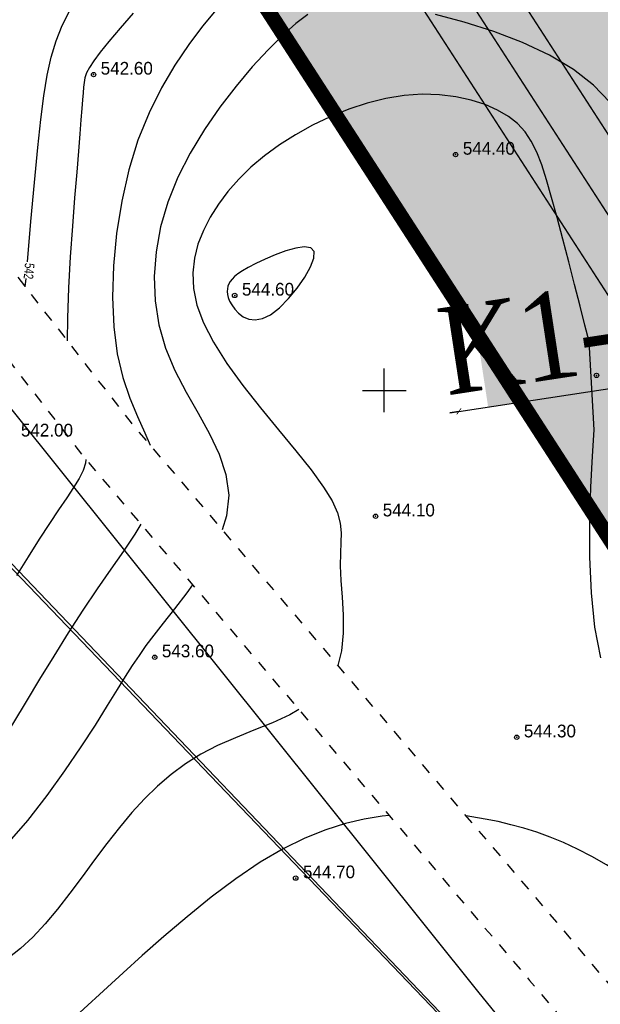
# Model space of a CAD drawing. Extents: x 0 to 362422, y 0 to 4201735.
# Tile 349 of 656: x 360175 to 360215, y 4200508 to 4200575. Entities that reach past the tile are written whole.
import ezdxf
from ezdxf import colors
from ezdxf.entities.mleader import LeaderData, LeaderLine
from ezdxf.math import Vec2, Vec3

# ---------------------------------------------------------------- set-up
doc = ezdxf.new("R2010")
doc.units = 0
doc.header["$LTSCALE"] = 0.5
doc.header["$MEASUREMENT"] = 0
doc.header["$PDMODE"] = 32
doc.header["$PDSIZE"] = 0.3
for name, pattern in [('CONTI', [0]), ('GOST2.303 6', [12, 8, -1.5, 1, -1.5]), ('STRIH_1', [3, 2, -1]), ('Д_ТРОТ_ТРУБА', [3, 1.5, -1.5])]:
    doc.linetypes.add(name, pattern=pattern)
for name, color, linetype in [('(004) Точки рельефа', 7, 'Continuous'), ('(014) Водопровод', 5, 'ИК_Водопровод -------в--------'), ('(025) Дорога', 7, 'Continuous'), ('GORIZDEFAULT', 32, 'CONTI'), ('PI_TTDEFAULT', 5, 'CONTI'), ('SETKR', 2, 'CONTI'), ('SIT_L0', 250, 'CONTI'), ('Водопровод 10', 7, 'Continuous'), ('Штрих Стекло', 7, 'Continuous')]:
    doc.layers.add(name, color=color, linetype=linetype)
doc.layers.add('(032) Горизонтали утолщенные', color=32, linetype='Continuous', lineweight=30)
doc.layers.add('.', color=7, linetype='Continuous', lineweight=15)
doc.styles.add('D-431', font='txt')
doc.styles.add('SHRFT', font='TXT', dxfattribs={"width": 0.875})
doc.linetypes.add('ИК_Водопровод -------в--------', pattern='A,9,-0.6,["В",Standard,S=1.2,R=0,X=0,Y=-0.6],-1.2', length=10.8)

# ---------------------------------------------------------------- blocks, each defined once
blk = doc.blocks.new('BL_333')
at = {"color": 0}
for p, q in [((0, -1.5), (0, 1.5)), ((-1.5, 0), (1.5, 0))]:
    blk.add_line(p, q, dxfattribs=at)
blk = doc.blocks.new('gergrgrre')
at = {"layer": '(014) Водопровод', "flags": 128}
blk.add_lwpolyline([(360036.438, 4200773.015), (360047.098, 4200750.311), (360089.76, 4200681.101), (360107.619, 4200655.796), (360141.826, 4200594.039), (360149.345, 4200579.998), (360206.507, 4200508.61), (360230.262, 4200479.387), (360306.281, 4200388.525), (360409.154, 4200291.553), (360456.114, 4200244.191), (360490.793, 4200199.337)], dxfattribs=at)
at = {"layer": '(025) Дорога', "linetype": 'Д_ТРОТ_ТРУБА', "flags": 128}
for points in [[(360044.195, 4200796.012), (360041.816, 4200791.773), (360042.358, 4200788.304), (360046.087, 4200780.21), (360059.012, 4200755.887), (360082.266, 4200713.415), (360119.837, 4200651.911), (360154.248, 4200588.273), (360168.952, 4200565.337), (360182.618, 4200547.766), (360213.043, 4200512.044), (360268.283, 4200446.262), (360308.926, 4200401.534), (360387.369, 4200322.593), (360428.116, 4200283.497), (360457.116, 4200256.42), (360464.886, 4200245.444), (360476.507, 4200228.263), (360489.06, 4200214.493), (360499.065, 4200202.984)], [(360034.859, 4200791.392), (360036.733, 4200790.501), (360038.761, 4200786.553), (360042.501, 4200778.433), (360055.492, 4200753.988), (360078.803, 4200711.411), (360116.369, 4200649.915), (360150.8, 4200586.24), (360165.682, 4200563.025), (360179.515, 4200545.24), (360209.989, 4200509.461), (360265.27, 4200443.63), (360306.026, 4200398.778), (360384.565, 4200319.74), (360425.367, 4200280.592), (360454.087, 4200253.775), (360461.596, 4200243.167), (360473.356, 4200225.782), (360486.072, 4200211.833), (360495.233, 4200201.295)]]:
    blk.add_lwpolyline(points, dxfattribs=at)
at = {"layer": '(032) Горизонтали утолщенные', "color": 32}
for points in [[(360176.22, 4200566.69, 542), (360176.42, 4200568.61, 542), (360176.62, 4200570.24, 542), (360176.85, 4200571.66, 542), (360177.12, 4200572.9, 542), (360177.46, 4200574.02, 542), (360177.88, 4200575.07, 542), (360178.4, 4200576.09, 542)], [(360214.87, 4200531.62, 544), (360214.47, 4200533.74, 544), (360214.24, 4200536.08, 544), (360214.13, 4200538.55, 544), (360214.13, 4200541.01, 544), (360214.2, 4200543.36, 544), (360214.3, 4200545.49, 544), (360214.41, 4200547.29, 544), (360214.07, 4200553.35, 544), (360213.79, 4200554.47, 544), (360213.46, 4200555.79, 544), (360213.08, 4200557.27, 544), (360212.68, 4200558.82, 544), (360212.27, 4200560.38, 544), (360211.87, 4200561.88, 544), (360211.49, 4200563.26, 544), (360211.15, 4200564.46, 544), (360210.82, 4200565.49, 544), (360210.48, 4200566.37, 544), (360210.1, 4200567.13, 544), (360209.67, 4200567.77, 544), (360209.16, 4200568.33, 544), (360208.54, 4200568.82, 544), (360207.79, 4200569.25, 544), (360206.93, 4200569.63, 544), (360205.97, 4200569.94, 544), (360204.92, 4200570.17, 544), (360203.8, 4200570.31, 544), (360202.61, 4200570.34, 544), (360201.38, 4200570.26, 544), (360200.12, 4200570.05, 544), (360198.84, 4200569.73, 544), (360197.56, 4200569.31, 544), (360196.3, 4200568.8, 544), (360195.07, 4200568.22, 544), (360193.9, 4200567.56, 544), (360192.8, 4200566.86, 544), (360191.78, 4200566.11, 544), (360190.85, 4200565.33, 544), (360190.01, 4200564.51, 544), (360189.27, 4200563.66, 544), (360188.61, 4200562.79, 544), (360188.05, 4200561.89, 544), (360187.58, 4200560.98, 544), (360187.21, 4200560.04, 544), (360186.96, 4200559.08, 544), (360186.85, 4200558.07, 544), (360186.9, 4200557, 544), (360187.14, 4200555.86, 544), (360187.59, 4200554.63, 544), (360188.28, 4200553.3, 544), (360189.2, 4200551.85, 544), (360190.3, 4200550.34, 544), (360191.51, 4200548.81, 544), (360192.74, 4200547.29, 544), (360193.92, 4200545.85, 544), (360194.98, 4200544.53, 544), (360195.83, 4200543.36, 544), (360196.42, 4200542.4, 544), (360196.79, 4200541.59, 544), (360196.97, 4200540.88, 544), (360197.04, 4200540.22, 544), (360197.02, 4200539.54, 544), (360196.99, 4200538.81, 544), (360196.98, 4200537.95, 544), (360197.03, 4200536.93, 544), (360197.12, 4200535.79, 544), (360197.18, 4200534.57, 544), (360197.18, 4200533.33, 544), (360197.07, 4200532.11, 544), (360196.822, 4200531.09, 544)], [(360175.5, 4200558.84, 542), (360175.74, 4200561.6, 542), (360175.99, 4200564.27, 542), (360176.22, 4200566.69, 542)], [(360175.35, 4200557.111, 542), (360175.4, 4200557.69, 542)], [(360194.143, 4200528.066, 544), (360193.53, 4200527.72, 544), (360192.32, 4200527.17, 544), (360191.05, 4200526.65, 544), (360189.78, 4200526.14, 544), (360188.55, 4200525.6, 544), (360187.41, 4200525.01, 544), (360186.35, 4200524.34, 544), (360185.36, 4200523.61, 544), (360184.42, 4200522.81, 544), (360183.53, 4200521.94, 544), (360182.66, 4200520.99, 544), (360181.81, 4200519.97, 544), (360180.96, 4200518.88, 544), (360180.11, 4200517.74, 544), (360179.26, 4200516.59, 544), (360178.41, 4200515.45, 544), (360177.56, 4200514.36, 544), (360176.71, 4200513.34, 544), (360175.86, 4200512.43, 544), (360175.01, 4200511.65, 544), (360174.15, 4200510.96, 544)]]:
    blk.add_polyline3d(points, dxfattribs=at)
at = {"linetype": 'Continuous', "elevation": 1.643}
blk.add_lwpolyline([(359968.105, 4200751.148), (360144.875, 4200568.598), (360208.905, 4200501.768), (360248.135, 4200449.088), (360280.365, 4200400.868), (360329.345, 4200345.008), (360410.625, 4200285.188), (360473.125, 4200218.998), (360491.256, 4200199.541)], dxfattribs=at)
at = {"layer": 'GORIZDEFAULT', "color": 32}
for points in [[(360179.515, 4200545.24, 542.5), (360179.49, 4200545, 542.5), (360179.32, 4200544.49, 542.5), (360179.04, 4200543.94, 542.5), (360178.67, 4200543.32, 542.5), (360178.2, 4200542.61, 542.5), (360177.64, 4200541.8, 542.5), (360177.01, 4200540.85, 542.5), (360176.3, 4200539.77, 542.5), (360175.55, 4200538.57, 542.5), (360174.75, 4200537.29, 542.5)], [(360182.77, 4200575.92, 542.5), (360181.86, 4200574.88, 542.5), (360181.09, 4200573.97, 542.5), (360180.49, 4200573.24, 542.5), (360180.06, 4200572.65, 542.5), (360179.76, 4200572.19, 542.5), (360179.56, 4200571.81, 542.5), (360179.45, 4200571.48, 542.5), (360179.39, 4200571.16, 542.5), (360179.35, 4200570.82, 542.5), (360179.32, 4200570.44, 542.5), (360179.28, 4200569.96, 542.5), (360179.23, 4200569.36, 542.5), (360179.17, 4200568.59, 542.5), (360179.1, 4200567.63, 542.5), (360179, 4200566.44, 542.5), (360178.88, 4200564.98, 542.5), (360178.74, 4200563.23, 542.5), (360178.59, 4200561.27, 542.5), (360178.44, 4200559.18, 542.5), (360178.32, 4200557.05, 542.5), (360178.25, 4200554.97, 542.5), (360178.234, 4200553.403, 542.5)], [(360188.45, 4200576.15, 543), (360187.53, 4200575.02, 543), (360186.58, 4200573.76, 543), (360185.63, 4200572.35, 543), (360184.7, 4200570.79, 543), (360183.85, 4200569.07, 543), (360183.09, 4200567.19, 543), (360182.47, 4200565.15, 543), (360181.98, 4200562.99, 543), (360181.62, 4200560.77, 543), (360181.41, 4200558.56, 543), (360181.35, 4200556.4, 543), (360181.43, 4200554.37, 543), (360181.67, 4200552.52, 543), (360182.05, 4200550.89, 543), (360182.53, 4200549.47, 543), (360183.05, 4200548.21, 543), (360183.56, 4200547.08, 543), (360183.92, 4200546.237, 543)], [(360215.5, 4200569.79, 543.5), (360214.38, 4200570.96, 543.5), (360213, 4200572.04, 543.5), (360211.36, 4200573.02, 543.5), (360209.5, 4200573.89, 543.5), (360207.52, 4200574.65, 543.5), (360205.5, 4200575.29, 543.5), (360203.52, 4200575.82, 543.5)], [(360194.75, 4200575.82, 543.5), (360193.92, 4200575.2, 543.5), (360193.02, 4200574.39, 543.5), (360192.02, 4200573.39, 543.5), (360190.94, 4200572.22, 543.5), (360189.83, 4200570.9, 543.5), (360188.71, 4200569.46, 543.5), (360187.65, 4200567.92, 543.5), (360186.67, 4200566.3, 543.5), (360185.82, 4200564.64, 543.5), (360185.14, 4200562.94, 543.5), (360184.64, 4200561.23, 543.5), (360184.33, 4200559.52, 543.5), (360184.2, 4200557.82, 543.5), (360184.26, 4200556.15, 543.5), (360184.52, 4200554.5, 543.5), (360184.97, 4200552.91, 543.5), (360185.62, 4200551.37, 543.5), (360186.4, 4200549.88, 543.5), (360187.22, 4200548.43, 543.5), (360188, 4200547.01, 543.5), (360188.66, 4200545.61, 543.5), (360189.13, 4200544.21, 543.5), (360189.32, 4200542.8, 543.5), (360189.17, 4200541.39, 543.5), (360188.874, 4200540.42, 543.5)], [(360192.2, 4200555.2, 544.5), (360192.81, 4200555.68, 544.5), (360193.43, 4200556.3, 544.5), (360194.03, 4200557.02, 544.5), (360194.55, 4200557.77, 544.5), (360194.94, 4200558.48, 544.5), (360195.17, 4200559.09, 544.5), (360195.18, 4200559.55, 544.5), (360194.95, 4200559.8, 544.5), (360194.51, 4200559.86, 544.5), (360193.93, 4200559.78, 544.5), (360193.24, 4200559.59, 544.5), (360192.52, 4200559.32, 544.5), (360191.82, 4200559.02, 544.5), (360191.18, 4200558.72, 544.5), (360190.66, 4200558.45, 544.5), (360190.26, 4200558.22, 544.5), (360189.95, 4200558.01, 544.5), (360189.71, 4200557.82, 544.5), (360189.55, 4200557.64, 544.5), (360189.43, 4200557.48, 544.5), (360189.34, 4200557.32, 544.5), (360189.27, 4200557.15, 544.5), (360189.23, 4200556.97, 544.5), (360189.21, 4200556.79, 544.5), (360189.23, 4200556.59, 544.5), (360189.28, 4200556.37, 544.5), (360189.38, 4200556.13, 544.5), (360189.53, 4200555.87, 544.5), (360189.74, 4200555.58, 544.5), (360190, 4200555.3, 544.5), (360190.32, 4200555.06, 544.5), (360190.7, 4200554.89, 544.5), (360191.14, 4200554.84, 544.5), (360191.64, 4200554.93, 544.5), (360192.2, 4200555.2, 544.5)], [(360183.29, 4200540.808, 543), (360182.87, 4200540.11, 543), (360182.09, 4200538.96, 543), (360181.22, 4200537.71, 543), (360180.28, 4200536.36, 543), (360179.3, 4200534.89, 543), (360178.3, 4200533.34, 543), (360177.3, 4200531.75, 543), (360176.33, 4200530.16, 543), (360175.4, 4200528.63, 543), (360174.53, 4200527.18, 543), (360173.74, 4200525.87, 543), (360173.12, 4200524.84, 543), (360172.55, 4200523.94, 543), (360172.01, 4200523.14, 543), (360171.47, 4200522.42, 543)], [(360186.836, 4200536.644, 543.5), (360186.45, 4200536.09, 543.5), (360185.59, 4200534.98, 543.5), (360184.82, 4200534.01, 543.5), (360184.17, 4200533.19, 543.5), (360183.64, 4200532.47, 543.5), (360183.16, 4200531.79, 543.5), (360182.7, 4200531.1, 543.5), (360182.21, 4200530.34, 543.5), (360181.65, 4200529.44, 543.5), (360180.97, 4200528.34, 543.5), (360180.14, 4200527.01, 543.5), (360179.16, 4200525.5, 543.5), (360178.05, 4200523.86, 543.5), (360176.83, 4200522.16, 543.5), (360175.5, 4200520.46, 543.5), (360174.08, 4200518.83, 543.5)], [(360200.336, 4200520.794, 544.5), (360199.85, 4200520.74, 544.5), (360198.63, 4200520.54, 544.5), (360197.34, 4200520.24, 544.5), (360195.99, 4200519.81, 544.5), (360194.56, 4200519.24, 544.5), (360193.05, 4200518.5, 544.5), (360191.47, 4200517.58, 544.5), (360189.81, 4200516.45, 544.5), (360188.12, 4200515.18, 544.5), (360186.46, 4200513.84, 544.5), (360184.86, 4200512.48, 544.5), (360183.38, 4200511.17, 544.5), (360182.08, 4200509.99, 544.5), (360180.99, 4200508.99, 544.5), (360179.09, 4200507.25, 544.5)], [(360238.23, 4200507.41, 544.5), (360236.12, 4200508.13, 544.5), (360233.79, 4200508.95, 544.5), (360231.32, 4200509.85, 544.5), (360228.82, 4200510.78, 544.5), (360226.4, 4200511.73, 544.5), (360224.16, 4200512.67, 544.5), (360222.18, 4200513.58, 544.5), (360220.44, 4200514.45, 544.5), (360218.92, 4200515.27, 544.5), (360217.57, 4200516.04, 544.5), (360216.37, 4200516.75, 544.5), (360215.27, 4200517.4, 544.5), (360214.25, 4200517.98, 544.5), (360213.27, 4200518.49, 544.5), (360212.32, 4200518.93, 544.5), (360211.39, 4200519.31, 544.5), (360210.48, 4200519.64, 544.5), (360209.59, 4200519.92, 544.5), (360208.7, 4200520.16, 544.5), (360207.82, 4200520.37, 544.5), (360206.93, 4200520.55, 544.5), (360206.02, 4200520.71, 544.5), (360205.618, 4200520.762, 544.5)]]:
    blk.add_polyline3d(points, dxfattribs=at)
at = {"layer": 'PI_TTDEFAULT', "color": 5}
for p in [(360180.04, 4200571.69, 542.6), (360204.9, 4200566.2, 544.4), (360189.73, 4200556.52, 544.6), (360214.58, 4200551.03, 544), (360199.41, 4200541.35, 544.1), (360184.24, 4200531.66, 543.6), (360209.1, 4200526.17, 544.3), (360193.92, 4200516.49, 544.7)]:
    blk.add_point(p, dxfattribs=at)
at = {"layer": 'SETKR', "color": 92}
blk.add_blockref('BL_333', (360200, 4200550), dxfattribs=at)
at = {"layer": '(004) Точки рельефа', "style": 'D-431'}
for s, p in [('542.60', (360180.53, 4200571.69)), ('544.40', (360205.4, 4200566.19)), ('544.60', (360190.23, 4200556.51)), ('542.00', (360175.05, 4200546.83)), ('544.10', (360199.9, 4200541.34)), ('543.60', (360184.73, 4200531.66)), ('544.30', (360209.59, 4200526.16)), ('544.70', (360194.42, 4200516.48))]:
    blk.add_text(s, height=0.875, dxfattribs=at).set_placement(p)
at = {"layer": '(032) Горизонтали утолщенные', "color": 32, "style": 'SHRFT', "width": 0.75}
blk.add_text('542', height=0.6562, rotation=265.04166, dxfattribs=at).set_placement((360175.33, 4200558.769, 542))
blk = doc.blocks.new('_ArchTick')
at = {"color": 0, "linetype": 'ByBlock', "const_width": 0.15}
blk.add_lwpolyline([(-0.5, -0.5), (0.5, 0.5)], dxfattribs=at)
blk = doc.blocks.new('ееееее')
at = {"layer": 'SIT_L0', "color": 250}
blk.add_line((-352.04, 714.7), (-288.38, 647.62), dxfattribs=at)

msp = doc.modelspace()

# ---------------------------------------------------------------- hatches: boundary and pattern name
at = {"layer": '.', "ltscale": 0.149071}
h = msp.add_hatch(color=256, dxfattribs=at)
h.dxf.hatch_style = 1
h.set_gradient(color1=(255, 255, 255), tint=1)
h.paths.add_polyline_path([(359890.241, 4200063.476), (362234.445, 4200063.476), (362234.349, 4201313.892), (359890.241, 4201328.891)], flags=17)
h.paths.add_polyline_path([(359890.241, 4200063.476), (362234.445, 4200063.476), (362234.445, 4201313.891), (359890.241, 4201328.891)], flags=17)
h = msp.add_hatch(color=256, dxfattribs=at)
h.dxf.hatch_style = 1
h.set_gradient(color1=(51, 204, 0), color2=(51, 204, 0), tint=1)
edge = h.paths.add_edge_path()
edge.add_line((361134.955, 4200608.327), (360514.494, 4200266.411))
edge.add_arc((360509.185, 4200276.045), 11, 226.16627, 298.85775, ccw=False)
edge.add_line((360501.567, 4200268.11), (360238.667, 4200520.519))
edge.add_line((360238.667, 4200520.519), (360063.771, 4200791.021))
edge.add_line((360063.771, 4200791.021), (360055.869, 4200786.666))
edge.add_line((360055.869, 4200786.666), (360231.678, 4200514.752))
edge.add_line((360231.678, 4200514.752), (360505.949, 4200251.426))
edge.add_line((360505.949, 4200251.426), (361159.312, 4200611.473))
edge.add_line((361159.312, 4200611.473), (360747.942, 4201168.046))
edge.add_line((360747.942, 4201168.046), (360739.99, 4201163.663))
edge.add_line((360739.99, 4201163.663), (361138.492, 4200624.499))
edge.add_arc((361129.646, 4200617.961), 11, -61.14225, 36.46852, ccw=False)
h.paths.add_polyline_path([(360635.673, 4200691.995), (360780.102, 4200429.905), (360566.526, 4200312.211), (360568.119, 4200309.29), (360507.955, 4200275.985), (360501.782, 4200287.198), (360494.307, 4200283.398), (360465.92, 4200310.652), (360492.99, 4200325.73), (360496.558, 4200319.096), (360521.869, 4200333.03), (360529.686, 4200318.832), (360555.304, 4200332.783), (360566.527, 4200312.211), (360586.689, 4200323.322), (360558.05, 4200375.292), (360464.998, 4200324.014), (360283.729, 4200498.05)], flags=16)
edge = h.paths.add_edge_path(flags=17)
edge.add_line((361133.667, 4200620.933), (360949.42, 4200870.214))
edge.add_arc((360945.4, 4200867.242), 5, 36.46852, 118.85775)
edge.add_line((360942.986, 4200871.621), (360648.845, 4200709.53))
edge.add_arc((360651.259, 4200705.151), 5, 118.85775, 208.85775)
edge.add_line((360646.88, 4200702.738), (360795.17, 4200433.642))
edge.add_arc((360799.549, 4200436.055), 5, 208.85775, 298.85775)
edge.add_line((360801.962, 4200431.676), (361132.059, 4200613.582))
edge.add_arc((361129.646, 4200617.961), 5, 298.85775, 396.46852)
h.paths.add_polyline_path([(360656.693, 4200703.578), (360944.264, 4200862.049), (361123.713, 4200619.259), (360801.122, 4200441.489)], flags=16)
edge = h.paths.add_edge_path(flags=17)
edge.add_line((360789.915, 4200430.746), (360641.624, 4200699.842))
edge.add_arc((360637.246, 4200697.429), 5, 28.86341, 118.85775)
edge.add_line((360634.832, 4200701.808), (360274.624, 4200503.308))
edge.add_arc((360277.037, 4200498.929), 5, 118.85775, 226.16627)
edge.add_line((360273.574, 4200495.323), (360505.722, 4200272.438))
edge.add_arc((360509.185, 4200276.045), 5, 226.16627, 298.85775)
edge.add_line((360511.598, 4200271.666), (360519.249, 4200275.882))
edge.add_line((360519.249, 4200275.882), (360524.504, 4200278.777))
edge.add_line((360524.504, 4200278.777), (360787.949, 4200423.954))
edge.add_arc((360785.536, 4200428.333), 5, 298.85775, 388.85775)
edge = h.paths.add_edge_path(flags=17)
edge.add_arc((360385.769, 4200927.93), 5, 28.85775, 118.85775)
edge.add_line((360383.356, 4200932.309), (360379.852, 4200930.379))
edge.add_line((360379.852, 4200930.379), (360528.625, 4200660.407))
edge.add_line((360528.625, 4200660.407), (360265.595, 4200515.46))
edge.add_line((360265.595, 4200515.46), (360250.316, 4200530.13))
edge.add_line((360250.316, 4200530.13), (360093.542, 4200772.602))
edge.add_line((360093.542, 4200772.602), (360090.338, 4200770.837))
edge.add_arc((360092.751, 4200766.458), 5, 118.85775, 212.88524)
edge.add_line((360088.552, 4200763.743), (360240.685, 4200528.449))
edge.add_line((360240.685, 4200528.449), (360243.327, 4200524.363))
edge.add_line((360243.327, 4200524.363), (360261.485, 4200506.929))
edge.add_arc((360264.948, 4200510.536), 5, 226.16627, 298.85775)
edge.add_line((360267.361, 4200506.157), (360536.472, 4200654.455))
edge.add_arc((360534.059, 4200658.834), 5, 298.85915, 388.85698)
edge.add_line((360538.438, 4200661.247), (360390.148, 4200930.343))
edge = h.paths.add_edge_path(flags=17)
edge.add_line((360749.145, 4201133.884), (360745.026, 4201131.614))
edge.add_line((360745.026, 4201131.614), (360929.872, 4200881.521))
edge.add_line((360929.872, 4200881.521), (360645.109, 4200724.598))
edge.add_line((360645.109, 4200724.598), (360496.336, 4200994.569))
edge.add_line((360496.336, 4200994.569), (360492.833, 4200992.639))
edge.add_arc((360495.246, 4200988.26), 5, 118.85775, 208.85855)
edge.add_line((360490.867, 4200985.847), (360639.157, 4200716.751))
edge.add_arc((360643.536, 4200719.164), 5, 208.85775, 298.85137)
edge.add_line((360645.949, 4200714.785), (360938.218, 4200875.845))
edge.add_arc((360935.805, 4200880.224), 5, 298.85775, 396.46852)
edge.add_line((360939.826, 4200883.196), (360755.579, 4201132.477))
edge.add_arc((360751.558, 4201129.505), 5, 36.46939, 118.85775)
at = {"layer": 'Штрих Стекло', "linetype": 'Continuous'}
h = msp.add_hatch(color=5, dxfattribs=at)
h.dxf.hatch_style = 1
h.set_gradient(color1=(173, 173, 173), color2=(166, 166, 166), one_color=1, tint=0.65)
edge = h.paths.add_edge_path()
edge.add_line((360067.205, 4200806.615), (360049.645, 4200796.938))
edge.add_arc((360052.059, 4200792.559), 5, 32.88524, 118.85775, ccw=False)
edge.add_line((360056.257, 4200795.274), (360060.259, 4200789.085))
edge.add_line((360060.259, 4200789.085), (360069.039, 4200793.924))
edge.add_line((360069.039, 4200793.924), (360065.267, 4200799.758))
edge.add_arc((360069.63, 4200802.227), 5.014, 118.92591, 209.50369, ccw=False)
edge = h.paths.add_edge_path()
edge.add_line((360236.317, 4200517.23), (360498.797, 4200265.225))
edge.add_arc((360509.185, 4200276.045), 15, 226.16627, 298.85775)
edge.add_line((360516.425, 4200262.908), (361136.886, 4200604.824))
edge.add_arc((361129.646, 4200617.961), 15, 298.85775, 396.46852)
edge.add_line((361141.709, 4200626.877), (360736.189, 4201168.806))
edge.add_arc((360740.21, 4201171.777), 5, 118.85775, 216.46852, ccw=False)
edge.add_line((360737.797, 4201176.157), (360731.547, 4201172.713))
edge.add_line((360731.547, 4201172.713), (361139.296, 4200625.094))
edge.add_arc((361129.646, 4200617.961), 12, -61.14225, 36.46852, ccw=False)
edge.add_line((361135.438, 4200607.451), (360507.891, 4200266.197))
edge.add_line((360507.891, 4200266.197), (360237.512, 4200520.465))
edge.add_line((360237.512, 4200520.465), (360062.893, 4200790.537))
edge.add_line((360062.893, 4200790.537), (360060.259, 4200789.085))
edge.add_line((360060.259, 4200789.085), (360234.992, 4200518.836))
edge.add_arc((360242.55, 4200523.723), 9, 212.88524, 226.16627)
edge = h.paths.add_edge_path(flags=16)
edge.add_line((360274.624, 4200503.308), (360634.832, 4200701.808))
edge.add_arc((360637.246, 4200697.429), 5, 28.85775, 118.85775, ccw=False)
edge.add_line((360641.625, 4200699.842), (360789.915, 4200430.746))
edge.add_arc((360785.536, 4200428.333), 5, -61.14225, 28.85775, ccw=False)
edge.add_line((360787.949, 4200423.954), (360511.598, 4200271.666))
edge.add_arc((360509.185, 4200276.045), 5, 226.82384, 298.85775, ccw=False)
edge.add_line((360505.764, 4200272.399), (360273.569, 4200495.328))
edge.add_arc((360277.037, 4200498.929), 5, 118.85775, 226.07521, ccw=False)
h.paths.add_polyline_path([(360274.624, 4200503.308), (360631.329, 4200699.877), (360780.102, 4200429.905), (360509.832, 4200280.969)], flags=0)
edge = h.paths.add_edge_path(flags=16)
edge.add_line((360648.845, 4200709.53), (360942.986, 4200871.621))
edge.add_arc((360945.4, 4200867.242), 5, 36.46852, 118.85775, ccw=False)
edge.add_line((360949.42, 4200870.214), (361133.667, 4200620.933))
edge.add_arc((361129.646, 4200617.961), 5, -61.14225, 36.46852, ccw=False)
edge.add_line((361132.059, 4200613.582), (360801.962, 4200431.676))
edge.add_arc((360799.549, 4200436.055), 5, 208.85775, 298.85775, ccw=False)
edge.add_line((360795.17, 4200433.642), (360646.88, 4200702.738))
edge.add_arc((360651.259, 4200705.151), 5, 118.85775, 208.85775, ccw=False)
h.paths.add_polyline_path([(360652.349, 4200711.46), (360938.867, 4200869.351), (361123.713, 4200619.259), (360801.122, 4200441.489)], flags=0)
edge = h.paths.add_edge_path(flags=17)
edge.add_line((361139.296, 4200625.094), (360731.547, 4201172.713))
edge.add_line((360731.547, 4201172.713), (360723.659, 4201168.366))
edge.add_arc((360726.073, 4201163.987), 5, 36.46852, 118.85775, ccw=False)
edge.add_line((360730.093, 4201166.959), (360939.826, 4200883.196))
edge.add_arc((360935.805, 4200880.224), 5, -61.14225, 36.46852, ccw=False)
edge.add_line((360938.218, 4200875.845), (360645.95, 4200714.785))
edge.add_arc((360643.536, 4200719.164), 5, 208.85775, 298.85775, ccw=False)
edge.add_line((360639.157, 4200716.751), (360490.867, 4200985.847))
edge.add_arc((360495.246, 4200988.26), 5, 118.85775, 208.85775, ccw=False)
edge.add_line((360492.833, 4200992.639), (360478.82, 4200984.917))
edge.add_arc((360481.233, 4200980.538), 5, 28.85775, 118.85775, ccw=False)
edge.add_line((360485.612, 4200982.951), (360633.903, 4200713.855))
edge.add_arc((360629.523, 4200711.442), 5, -61.14225, 28.85552, ccw=False)
edge.add_line((360631.937, 4200707.063), (360550.485, 4200662.177))
edge.add_arc((360548.072, 4200666.557), 5, 208.85775, 298.85775, ccw=False)
edge.add_line((360543.693, 4200664.143), (360395.403, 4200933.239))
edge.add_arc((360399.782, 4200935.652), 5, 118.85775, 208.85775, ccw=False)
edge.add_line((360397.369, 4200940.032), (360749.145, 4201133.884))
edge.add_arc((360751.558, 4201129.505), 5, 36.46852, 118.85775, ccw=False)
edge.add_line((360755.579, 4201132.477), (360745.985, 4201145.458))
edge.add_arc((360741.964, 4201142.486), 5, -61.14225, 36.46852, ccw=False)
edge.add_line((360744.377, 4201138.107), (360086.378, 4200775.506))
edge.add_arc((360084.042, 4200779.927), 5, 212.88524, 297.85041, ccw=False)
edge.add_line((360079.844, 4200777.212), (360088.552, 4200763.743))
edge.add_arc((360092.751, 4200766.458), 5, 118.85775, 212.88524, ccw=False)
edge.add_line((360090.338, 4200770.837), (360383.356, 4200932.309))
edge.add_arc((360385.769, 4200927.93), 5, 28.85775, 118.85775, ccw=False)
edge.add_line((360390.148, 4200930.343), (360538.438, 4200661.248))
edge.add_arc((360534.059, 4200658.834), 5, -61.14225, 28.85775, ccw=False)
edge.add_line((360536.472, 4200654.455), (360267.361, 4200506.157))
edge.add_arc((360264.948, 4200510.536), 5, 226.16627, 298.85775, ccw=False)
edge.add_line((360261.485, 4200506.929), (360243.327, 4200524.363))
edge.add_line((360243.327, 4200524.363), (360069.039, 4200793.924))
edge.add_line((360069.039, 4200793.924), (360062.893, 4200790.537))
edge.add_line((360062.893, 4200790.537), (360237.512, 4200520.465))
edge.add_line((360237.512, 4200520.465), (360507.891, 4200266.197))
edge.add_line((360507.891, 4200266.197), (361135.438, 4200607.451))
edge.add_arc((361129.646, 4200617.961), 12, 298.85775, 396.46852)

# ---------------------------------------------------------------- linework, layer by layer
at = {"ltscale": 0.149071, "const_width": 0.1}
for points in [[(359943.476, 4200738.432), (360053.157, 4200798.874, -0.393772), (360059.769, 4200797.209), (360238.667, 4200520.519), (360501.567, 4200268.11, 0.328259), (360514.494, 4200266.411), (361134.955, 4200608.327, 0.453677), (361138.492, 4200624.499), (360736.189, 4201168.806, -0.453677), (360737.797, 4201176.157), (360868.753, 4201248.322)], [(360390.148, 4200930.343), (360538.438, 4200661.248, -0.414214), (360536.472, 4200654.455), (360267.361, 4200506.157, -0.328259), (360261.485, 4200506.929), (360243.327, 4200524.363), (360088.552, 4200763.743)]]:
    msp.add_lwpolyline(points, format="xyb", dxfattribs=at)
msp.add_lwpolyline([(360052.603, 4200791.717), (360231.678, 4200514.752), (360505.949, 4200251.426), (361159.312, 4200611.473), (360744.344, 4201172.914)], dxfattribs=at)
at = {"color": 1, "linetype": 'GOST2.303 6', "lineweight": 30, "const_width": 1.035}
msp.add_lwpolyline([(360055.869, 4200786.666), (360747.942, 4201168.046), (361159.312, 4200611.473), (360505.949, 4200251.426), (360231.678, 4200514.752)], close=True, dxfattribs=at)
at = {"color": 7, "linetype": 'STRIH_1', "ltscale": 2, "true_color": 0xffffff, "const_width": 0.1}
msp.add_lwpolyline([(360062.093, 4200799.14), (360240.997, 4200522.441), (360503.645, 4200270.274, 0.328259), (360513.046, 4200269.038), (361133.507, 4200610.954, 0.453677), (361136.08, 4200622.716), (360733.263, 4201167.717)], format="xyb", dxfattribs=at)

# ---------------------------------------------------------------- block references
at = {"linetype": 'Continuous'}
msp.add_blockref('gergrgrre', (0, 0), dxfattribs=at)

# ---------------------------------------------------------------- next in the draw order: leaders
at = {"layer": 'Водопровод 10', "color": 0, "lineweight": 0}
ml = msp.add_multileader_mtext('Standard', dxfattribs=at)
ml.set_content('\\pxqc,t2;{\\fTimes New Roman|b0|i0|c204|p18;\\W0.9;\\C5;К1-\\fTimes New Roman|b0|i0|c0|p18;2\\fTimes New Roman|b0|i0|c204|p18;3}')
ml.set_leader_properties()
ml.set_arrow_properties(name='ARCHTICK')
ml.build(insert=Vec2(0, 0))
ml.multileader.update_dxf_attribs({"text_left_attachment_type": 6, "text_right_attachment_type": 6, "dogleg_length": 0.639, "arrow_head_size": 0.365})
ctx = ml.context
ctx.base_point, ctx.char_height, ctx.arrow_head_size, ctx.landing_gap_size, ctx.plane_origin, ctx.plane_x_axis, ctx.plane_y_axis = Vec3(360205.132, 4200548.558, 1099.5), 6, 0.365, 0, Vec3(360241.344, 4200526.945, 1099.5), Vec3(0.988534, 0.151), Vec3(-0.151, 0.988534)
ctx.left_attachment, ctx.right_attachment, ctx.text_align_type = 6, 6, 1
notes = []
notes.append((ctx, [(1, (1, 1, 0), (360204.5, 4200548.461, 1099.5), (0.988534, 0.151), 0.639, [(0, [(360205.132, 4200548.558, 1099.5)], 0, [])])]))
ctx.mtext.insert, ctx.mtext.text_direction, ctx.mtext.rotation, ctx.mtext.width, ctx.mtext.alignment, ctx.mtext.flow_direction = Vec3(360213.499, 4200557.119, 1099.5), Vec3(0.988534, 0.151), 0.15158, 12.67004, 2, 5
ctx.mtext.has_bg_fill, ctx.mtext.bg_color, ctx.mtext.bg_scale_factor, ctx.mtext.bg_transparency, ctx.mtext.use_window_bg_color = 1, -1023409921, 1.2, 0, 0
for ctx, leaders in notes:
    for number, flags, end, landing, length, lines in leaders:
        leader = LeaderData()
        leader.index, (leader.has_last_leader_line, leader.has_dogleg_vector, leader.attachment_direction) = number, flags
        leader.last_leader_point, leader.dogleg_vector, leader.dogleg_length = Vec3(end), Vec3(landing), length
        for number, points, colour, breaks in lines:
            line = LeaderLine()
            line.index, line.vertices, line.color, line.breaks = number, Vec3.list(points), colors.encode_raw_color(colour), breaks
            leader.lines.append(line)
        ctx.leaders.append(leader)

# ---------------------------------------------------------------- next in the draw order: block references
at = {"color": 0, "rotation": 0.1683458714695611}
msp.add_blockref('ееееее', (360499.456, 4199854.903), dxfattribs=at)

doc.saveas('drawing.dxf')
